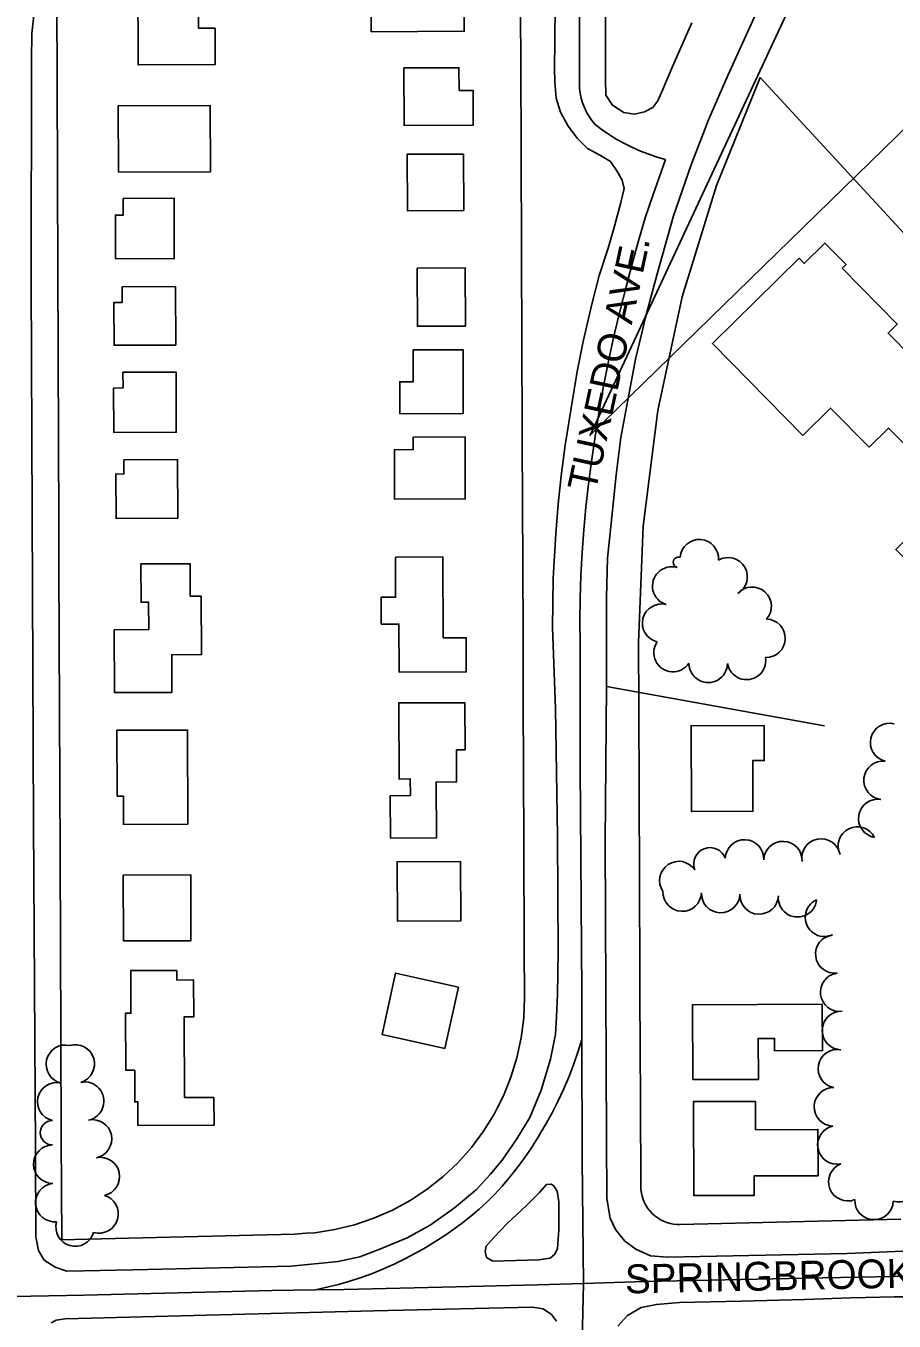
# Model space of a CAD drawing. Extents: x -25029 to 2274964, y -81170 to 687028.
# Drawn here: x -15253 to -14802, y -65523 to -64850 of the extents above; entities that cross this region are included whole.
import ezdxf

# ---------------------------------------------------------------- set-up
doc = ezdxf.new("R2010")
doc.units = 0
for name, color, linetype in [('81911BEA - RW_X_Fee_RW', 7, 'Continuous'), ('BD_X_Canopy', 7, 'Continuous'), ('BLDG', 7, 'Continuous'), ('BR_X_Gen_Approach_Slab', 7, 'Continuous'), ('GE_X_CL_2000', 7, 'Continuous'), ('GK_Visualization', 7, 'Continuous'), ('PV_X_EOP', 7, 'Continuous'), ('ROAD', 7, 'Continuous'), ('ROAD-NAME', 7, 'Continuous'), ('TREES', 7, 'Continuous')]:
    doc.layers.add(name, color=color, linetype=linetype)

msp = doc.modelspace()

# ---------------------------------------------------------------- linework, layer by layer
at = {"layer": '81911BEA - RW_X_Fee_RW'}
for p, q in [((-14871.81, -64876.62), (-14748.69, -65010.23)), ((-14934.09, -65408.11), (-14933.91, -65452.7)), ((-14913.42, -65472.61), (-14798.86, -65469.8))]:
    msp.add_line(p, q, dxfattribs=at)
for points in [[(-14996.66, -64772.74), (-14996.65, -64775.38), (-14996.57, -64793.76), (-14996.48, -64815.43), (-14996.27, -64869.6), (-14996.08, -64914.6), (-14996.05, -64923.31), (-14995.9, -64959.6), (-14995.87, -64968.3), (-14995.68, -65014.6), (-14995.5, -65059.6), (-14995.32, -65103.26), (-14995.24, -65124.6), (-14995.05, -65170.45), (-14994.98, -65188.25), (-14994.93, -65199.59), (-14994.63, -65274.62)], [(-15235.56, -65280.47), (-15235.86, -65205.44), (-15236.16, -65130.44), (-15236.25, -65108.31), (-15236.42, -65065.44), (-15236.61, -65020.44), (-15236.79, -64975.44), (-15236.97, -64930.44), (-15237.19, -64876.72), (-15237.19, -64875.17), (-15237.33, -64840.85)], [(-14871.81, -64876.62), (-14894.54, -64932.71), (-14912.35, -64990.54), (-14925.09, -65049.7), (-14932.68, -65109.74), (-14935.05, -65170.21)], [(-14935.05, -65170.21), (-14934.92, -65203.11), (-14934.56, -65293.11), (-14934.35, -65343.11), (-14934.31, -65353.16), (-14934.09, -65408.11)], [(-14994.63, -65274.62), (-14994.39, -65328.79), (-14994.28, -65354.63)], [(-15235.56, -65280.47), (-15235.18, -65374.21), (-15234.96, -65427.93), (-15234.75, -65480.5)], [(-15113.79, -65477.55), (-15107.8, -65477.15), (-15103.26, -65476.84), (-15092.84, -65475.23), (-15082.6, -65472.72), (-15072.6, -65469.35), (-15062.94, -65465.12), (-15053.68, -65460.09), (-15044.88, -65454.27), (-15036.61, -65447.72), (-15028.94, -65440.48), (-15021.92, -65432.61), (-15015.61, -65424.16), (-15010.04, -65415.2), (-15008.1, -65411.37), (-15005.27, -65405.8), (-15001.32, -65396.02), (-14998.23, -65385.94), (-14996.01, -65375.63), (-14994.69, -65365.16), (-14994.28, -65354.63)], [(-14933.91, -65452.7), (-14933.82, -65454.47), (-14933.58, -65456.22), (-14933.19, -65457.94), (-14932.64, -65459.62), (-14931.95, -65461.25), (-14931.12, -65462.81), (-14930.15, -65464.29), (-14929.06, -65465.68), (-14927.85, -65466.96), (-14926.53, -65468.14), (-14925.11, -65469.19), (-14923.6, -65470.12), (-14922.02, -65470.9), (-14920.37, -65471.55), (-14918.68, -65472.04), (-14916.94, -65472.39), (-14915.18, -65472.58), (-14913.42, -65472.61)], [(-15113.79, -65477.55), (-15221.38, -65480.18), (-15234.75, -65480.5)]]:
    msp.add_lwpolyline(points, dxfattribs=at)
at = {"layer": 'BD_X_Canopy'}
for p, q in [((-14960.18, -65062.53), (-14657.45, -64412.91)), ((-14447.16, -64562.01), (-14960.18, -65062.53))]:
    msp.add_line(p, q, dxfattribs=at)
at = {"layer": 'BLDG'}
for points in [[(-15073.98, -64852.81), (-15025.57, -64852.61), (-15025.71, -64818.08), (-15074.12, -64818.29)], [(-15163.73, -64824.09), (-15163.61, -64851.05), (-15155.1, -64851.02), (-15155.02, -64869.86), (-15195.04, -64870.03), (-15195.23, -64824.22)], [(-15028.32, -64883.31), (-15021.03, -64883.28), (-15020.95, -64901.35), (-15056.85, -64901.5), (-15056.97, -64871.66), (-15028.37, -64871.55)], [(-15205.22, -64925.75), (-15157.49, -64925.55), (-15157.63, -64891.12), (-15205.37, -64891.32)], [(-15026.02, -64916.38), (-15025.9, -64945.7), (-15055.17, -64945.83), (-15055.29, -64916.5)], [(-15202.8, -64939.49), (-15202.77, -64948.1), (-15206.86, -64948.12), (-15206.76, -64970.81), (-15176.27, -64970.69), (-15176.4, -64939.38)], [(-15050.09, -64975.6), (-15049.96, -65005.86), (-15025.04, -65005.76), (-15025.16, -64975.49)], [(-15203.3, -64985.33), (-15203.27, -64993.48), (-15207.63, -64993.5), (-15207.54, -65015.75), (-15175.54, -65015.62), (-15175.67, -64985.21)], [(-15052.2, -65018.14), (-15052.13, -65034.68), (-15059.08, -65034.71), (-15059.01, -65051.32), (-15026.09, -65051.18), (-15026.23, -65018.04)], [(-15202.91, -65029.75), (-15202.88, -65037.93), (-15207.82, -65037.95), (-15207.73, -65061.04), (-15175.22, -65060.91), (-15175.35, -65029.64)], [(-15052.12, -65063.48), (-15052.1, -65069.96), (-15061.86, -65070), (-15061.76, -65095.74), (-15025.08, -65095.59), (-15025.21, -65063.37)], [(-15202.45, -65075.28), (-15202.42, -65082.61), (-15206.64, -65082.63), (-15206.54, -65105.78), (-15174.42, -65105.65), (-15174.55, -65075.16)], [(-15177.49, -65196.1), (-15177.57, -65176.56), (-15162.14, -65176.49), (-15162.26, -65146.11), (-15167.95, -65146.14), (-15168.02, -65129.25), (-15193.57, -65129.36), (-15193.49, -65149.26), (-15189.62, -65149.25), (-15189.56, -65163.51), (-15207.46, -65163.58), (-15207.32, -65196.23)], [(-15061.36, -65125.79), (-15061.28, -65146.63), (-15068.76, -65146.66), (-15068.7, -65160.6), (-15059.52, -65160.57), (-15059.42, -65185.57), (-15024.59, -65185.43), (-15024.66, -65167.7), (-15036.53, -65167.75), (-15036.71, -65125.68)], [(-15063.98, -65271.86), (-15064.07, -65249.79), (-15053.58, -65249.74), (-15053.62, -65241.08), (-15059.46, -65241.11), (-15059.62, -65201.6), (-15025.3, -65201.46), (-15025.19, -65226), (-15029.62, -65226.02), (-15029.55, -65242.64), (-15040.2, -65242.69), (-15040.08, -65271.76)], [(-15206.02, -65250.03), (-15202.72, -65250.02), (-15202.66, -65264.66), (-15169.14, -65264.52), (-15169.34, -65215.65), (-15206.16, -65215.8)], [(-14869.78, -65213.31), (-14869.7, -65231.51), (-14875.7, -65231.53), (-14875.59, -65257.88), (-14907.54, -65258.01), (-14907.72, -65213.46)], [(-15027.59, -65284), (-15027.46, -65314.82), (-15060.36, -65314.95), (-15060.48, -65284.13)], [(-15167.73, -65290.88), (-15167.59, -65325.12), (-15202.61, -65325.27), (-15202.75, -65291.02)], [(-15174.94, -65340.57), (-15174.91, -65345.57), (-15166.2, -65345.53), (-15166.12, -65364.63), (-15171.08, -65364.65), (-15170.91, -65406.68), (-15155.64, -65406.62), (-15155.58, -65420.98), (-15195.14, -65421.15), (-15195.19, -65408.92), (-15196.77, -65408.93), (-15196.84, -65392.41), (-15201.42, -65392.43), (-15201.55, -65362.8), (-15198.76, -65362.79), (-15198.85, -65340.67)], [(-15028.62, -65349.2), (-15035.69, -65381.08), (-15068.31, -65373.84), (-15061.24, -65341.96)], [(-14906.78, -65397.3), (-14872.81, -65397.16), (-14872.9, -65375.91), (-14864.4, -65375.88), (-14864.38, -65382.29), (-14839.55, -65382.19), (-14839.65, -65358.08), (-14906.94, -65358.36)], [(-14874.32, -65408.62), (-14874.26, -65423.33), (-14841.89, -65423.2), (-14841.79, -65447.22), (-14875.01, -65447.36), (-14874.96, -65457.46), (-14906.38, -65457.59), (-14906.58, -65408.76)]]:
    msp.add_lwpolyline(points, close=True, dxfattribs=at)
for points in [[(-14851.66, -64970.5), (-14848.97, -64973.24), (-14838.18, -64962.63), (-14827.23, -64973.76), (-14829.2, -64975.69), (-14800.65, -65004.72), (-14805.4, -65009.39), (-14780.5, -65034.71), (-14787.79, -65041.88), (-14769.5, -65060.48), (-14748.36, -65060.24)], [(-14748.36, -65155.55), (-14757.77, -65164.81), (-14775.99, -65146.29), (-14764.63, -65135.12), (-14774.77, -65124.81), (-14786.81, -65136.64), (-14801.38, -65121.82), (-14785.3, -65106.01), (-14786.41, -65104.88), (-14786.37, -65077.83), (-14805.16, -65058.73), (-14815.27, -65068.67), (-14835.25, -65048.36), (-14849.68, -65062.55), (-14896.67, -65014.78), (-14851.66, -64970.5)]]:
    msp.add_lwpolyline(points, dxfattribs=at)
at = {"layer": 'BR_X_Gen_Approach_Slab'}
msp.add_line((-14951.71, -65193.02), (-14838.47, -65213.41), dxfattribs=at)
at = {"layer": 'GE_X_CL_2000'}
for points in [[(-14965.7, -64818.54), (-14965.73, -64879.49), (-14965.65, -64882.11), (-14965.35, -64884.71), (-14964.84, -64887.28), (-14964.12, -64889.79), (-14963.19, -64892.24), (-14962.07, -64894.61), (-14960.76, -64896.87), (-14959.26, -64899.02), (-14957.6, -64901.04), (-14953.94, -64903.78), (-14950.17, -64906.35), (-14946.28, -64908.75), (-14942.29, -64910.97), (-14938.2, -64913.01), (-14934.02, -64914.86), (-14929.77, -64916.52), (-14925.44, -64917.98), (-14921.05, -64919.25)], [(-14921.05, -64919.25), (-14927.66, -64937.86), (-14931.54, -64949.51), (-14935.06, -64961.39), (-14938.39, -64973.34), (-14941.52, -64985.33), (-14944.81, -64998.16), (-14947.86, -65011.04), (-14950.67, -65023.98), (-14953.24, -65036.97), (-14955.58, -65050), (-14957.67, -65063.07), (-14959.53, -65076.18), (-14961.07, -65087.97), (-14962.39, -65099.79), (-14963.47, -65111.64), (-14964.33, -65123.5), (-14964.95, -65135.38), (-14965.34, -65147.27), (-14965.49, -65159.16), (-14965.41, -65171.05), (-14965.34, -65235.25), (-14964.48, -65351.85), (-14964.46, -65376.43)], [(-14964.46, -65376.43), (-14966.54, -65383.04), (-14968.84, -65389.58), (-14971.35, -65396.04), (-14974.07, -65402.41), (-14977.01, -65408.69), (-14980.14, -65414.87), (-14983.48, -65420.95), (-14987.01, -65426.91), (-14990.74, -65432.75), (-14994.66, -65438.46), (-14998.76, -65444.04), (-15002.28, -65448.42), (-15005.95, -65452.66), (-15009.77, -65456.76), (-15013.75, -65460.73), (-15017.86, -65464.54), (-15022.11, -65468.2), (-15026.5, -65471.7), (-15031.01, -65475.04), (-15035.63, -65478.22), (-15045.62, -65484.48), (-15050.97, -65487.55), (-15056.42, -65490.45), (-15061.98, -65493.15), (-15067.62, -65495.66), (-15073.34, -65497.97), (-15079.14, -65500.09), (-15085.01, -65502), (-15090.94, -65503.72), (-15096.93, -65505.22), (-15102.96, -65506.53)], [(-14964.46, -65376.43), (-14964.4, -65438.88), (-14963.67, -65503.25)], [(-14783.77, -65499.23), (-14848.62, -65500.49), (-14931.56, -65502.24), (-14963.67, -65503.25)], [(-15102.96, -65506.53), (-15125.45, -65506.87), (-15223.04, -65509.33), (-15259.92, -65510.07)], [(-14963.67, -65503.25), (-14987.57, -65504), (-15037, -65505.16), (-15088.07, -65506.3), (-15102.96, -65506.53)], [(-14963.67, -65503.25), (-14964.2, -65525.63), (-14964.43, -65548.02), (-14964.43, -65570.41), (-14964.21, -65592.8), (-14963.79, -65615.18), (-14963.33, -65708.17), (-14963.14, -65715.21), (-14962.75, -65722.23), (-14962.16, -65729.25), (-14961.38, -65736.25), (-14960.39, -65743.22), (-14959.19, -65750.15), (-14956.22, -65763.91), (-14952.46, -65777.48), (-14946.54, -65800), (-14940.44, -65822.47), (-14934.13, -65844.89), (-14927.62, -65867.25), (-14925, -65876.62)]]:
    msp.add_lwpolyline(points, dxfattribs=at)
at = {"layer": 'GK_Visualization'}
for p, q in [((-14960.07, -65062.48), (-14960.22, -65062.48)), ((-14960.15, -65062.41), (-14960.15, -65062.56))]:
    msp.add_line(p, q, dxfattribs=at)
at = {"layer": 'PV_X_EOP'}
msp.add_line((-14887.71, -64873.62), (-14872.26, -64839.45), dxfattribs=at)
for points in [[(-14978.23, -64818.6), (-14978.58, -64857.92), (-14978.69, -64871.8), (-14978.57, -64879.03), (-14977.9, -64887.28), (-14975.54, -64894.64), (-14971.66, -64901.82), (-14966.82, -64908.22), (-14961.6, -64913.55), (-14954.82, -64917.18), (-14949.69, -64920.33), (-14946.33, -64925.11), (-14943.55, -64929.95), (-14942.5, -64934.31), (-14944.26, -64941.64), (-14947.59, -64953.78), (-14950.89, -64965.2), (-14955.57, -64979.47), (-14959.24, -64994.42), (-14963.82, -65013.76), (-14966.86, -65029.37), (-14970.13, -65048.38), (-14973.26, -65067.6), (-14975.3, -65083.53), (-14976.73, -65098.32), (-14978.1, -65113.54), (-14979.45, -65136.93), (-14979.76, -65162.36), (-14978.15, -65204.55), (-14977.11, -65270.78), (-14976.87, -65331.08), (-14977.09, -65352.9), (-14977.59, -65364.67), (-14978.23, -65373.62), (-14980.71, -65386.72), (-14985.64, -65402.72), (-14991.55, -65417.04), (-14998.31, -65428.09), (-15005.95, -65439.18), (-15012.12, -65446.56), (-15019.32, -65454.41), (-15030.6, -65463.9), (-15043.25, -65472.86), (-15055.33, -65479.51), (-15068.61, -65484.98), (-15079.78, -65489.34), (-15091.04, -65491.75), (-15115.53, -65494.21), (-15197.62, -65496.18), (-15232.12, -65496.88), (-15238.21, -65494.72), (-15243.91, -65491.11), (-15246.83, -65486.13), (-15248.11, -65479.01), (-15248.4, -65433.03), (-15249.46, -65263.71), (-15250.58, -64983), (-15250.38, -64867.27), (-15250.35, -64853.82), (-15249.01, -64842.87)], [(-14907.29, -64848.25), (-14912.71, -64860.34), (-14916.68, -64869.28), (-14920.12, -64877.44), (-14922.57, -64883.17), (-14924.95, -64888.75), (-14927.63, -64892.23), (-14931.95, -64894.51), (-14937.11, -64895.62), (-14942.73, -64894.84), (-14948.56, -64891.01), (-14952.05, -64885.72), (-14952.22, -64877.41), (-14952.28, -64818.64)], [(-14772.97, -65485.37), (-14826.66, -65487.65), (-14919.95, -65489.5), (-14928.9, -65488.78), (-14936.48, -65485.42), (-14942.17, -65481.31), (-14946.94, -65475.13), (-14949.76, -65469.21), (-14951.55, -65459.12), (-14951.69, -65428.03), (-14952.38, -65273.61), (-14951.71, -65193.02), (-14951.71, -65146.83), (-14951.15, -65126.39), (-14949.76, -65113.27), (-14948.06, -65096.61), (-14946.59, -65083.05), (-14944.18, -65063.66), (-14940.04, -65041.57), (-14936.71, -65022.93), (-14931.34, -65000.57), (-14925.49, -64979.24), (-14916.81, -64948.51), (-14907.73, -64921.97), (-14898.65, -64898.55), (-14888.71, -64875.65), (-14887.71, -64873.62)]]:
    msp.add_lwpolyline(points, dxfattribs=at)
at = {"layer": 'ROAD'}
msp.add_lwpolyline([(-14976.51, -65475.3), (-14977.1, -65485.04), (-14978.47, -65487.97), (-14980.9, -65490.01), (-14986.93, -65490.88), (-15010.8, -65491.55), (-15014.08, -65489.67), (-15014.8, -65486.54), (-15014.3, -65483.8), (-15010.22, -65479.35), (-15003.33, -65472.14), (-14993.2, -65462.76), (-14986.68, -65456.05), (-14982.82, -65451.87), (-14980.51, -65451.71), (-14979.01, -65452.54), (-14977.34, -65455.26), (-14976.46, -65460.84)], close=True, dxfattribs=at)
for points in [[(-14945.74, -65525.4), (-14940.84, -65519.95), (-14933.66, -65515.78), (-14925.74, -65514.08), (-14913.72, -65513.07), (-14881.6, -65512.38), (-14848.84, -65511.63), (-14824.82, -65510.68), (-14802.04, -65510.13), (-14784.25, -65510.12), (-14761.65, -65508.05), (-14748.36, -65506.52)], [(-15240.27, -65523.66), (-15237.56, -65522.35), (-15232.99, -65521.66), (-15072.56, -65517.42), (-14990.11, -65515.53), (-14984.64, -65516.45), (-14980.22, -65519.38), (-14977.7, -65522.83)]]:
    msp.add_lwpolyline(points, dxfattribs=at)
at = {"layer": 'TREES'}
for centre, radius, start, end in [((-14903.51, -65126.66), 10, 355.70882, 175.70882), ((-14917.83, -65140.83), 10, 73.76525, 253.76525), ((-14914.26, -65128.57), 2.77, 73.76525, 253.76525), ((-14888.53, -65136.06), 10, 300.07931, 120.07931), ((-14876.03, -65151.34), 10, 318.45111, 138.45111), ((-14923.04, -65160.14), 10, 76.02264, 256.02264), ((-14868.81, -65167.97), 10, 268.48175, 88.48175), ((-14917.15, -65175.41), 10, 146.15138, 326.15138), ((-14898.84, -65181), 10, 179.90479, 359.90479), ((-14878.96, -65179.49), 10, 188.75161, 8.75161), ((-14804.59, -65222.12), 10, 76.61722, 256.61722), ((-14808.01, -65241.79), 10, 83.67274, 263.67274), ((-14810.78, -65261.58), 10, 80.41741, 260.41741), ((-14840.19, -65282.14), 10, 10.38661, 190.38661), ((-14821.4, -65275.89), 10, 26.40389, 206.40389), ((-14897.91, -65285.24), 8.47, 20.72534, 200.72534), ((-14880, -65282.67), 10, 357.55948, 177.55948), ((-14860.02, -65283.52), 10, 357.55948, 177.55948), ((-14914.1, -65293.87), 10, 34.27034, 214.27034), ((-14912.37, -65299.87), 10, 177.85866, 357.85866), ((-14892.38, -65300.62), 10, 177.85866, 357.85866), ((-14872.4, -65301.37), 10, 177.85866, 357.85866), ((-14852.46, -65302.81), 10, 173.88511, 353.88511), ((-14838.44, -65313), 10, 114.07713, 294.07713), ((-14833.09, -65332.05), 10, 97.29809, 277.29809), ((-14830.55, -65351.89), 10, 97.29669, 277.29669), ((-14829.62, -65371.8), 10, 88.0665, 268.0665), ((-15232.87, -65389.34), 10, 77.02894, 257.02894), ((-15227.71, -65389.16), 10, 286.93615, 106.93615), ((-14831.76, -65391.63), 10, 79.59451, 259.59451), ((-15237.36, -65408.83), 10, 77.02894, 257.02894), ((-15222.79, -65408.52), 10, 281.58392, 101.58392), ((-14833.81, -65411.46), 10, 88.57362, 268.57362), ((-15239.55, -65424.91), 6.34, 90.47876, 270.47876), ((-15218.75, -65428.11), 10, 281.75164, 101.75164), ((-14832, -65431.25), 10, 101.91497, 281.91497), ((-15239.41, -65441.25), 10, 90.47876, 270.47876), ((-15214.64, -65447.68), 10, 281.9585, 101.9585), ((-14826.32, -65450.35), 10, 111.19777, 291.19777), ((-14799.76, -65450.92), 10, 252.82449, 72.82449), ((-15238.35, -65461.2), 10, 95.59153, 275.59153), ((-15215.36, -65467.07), 10, 253.76437, 73.76437), ((-14812.71, -65460.07), 10, 177.72945, 357.72945), ((-15227.77, -65473.91), 10, 163.99213, 343.99213)]:
    msp.add_arc(centre, radius, start, end, dxfattribs=at)

# ---------------------------------------------------------------- texts
at = {"layer": 'ROAD-NAME'}
for s, height, rotation, p in [('TUXEDO AVE.', 14.99, 77.81247, (-14957.4, -65092.49)), ('SPRINGBROOK DR.', 15, 1.19807, (-14941.96, -65508.43))]:
    msp.add_text(s, height=height, rotation=rotation, dxfattribs=at).set_placement(p)

doc.saveas('drawing.dxf')
